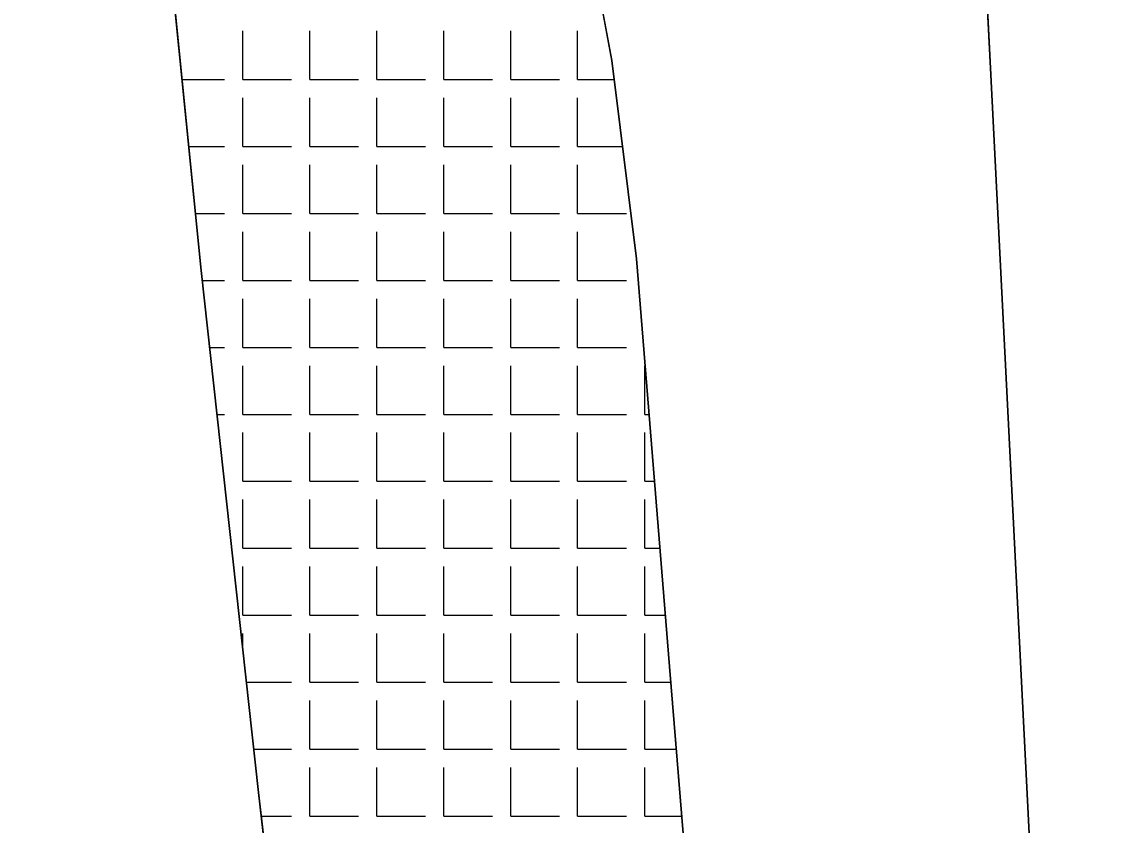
# Model space of a CAD drawing. Extents: x 427903 to 430077, y 4477233 to 4480385.
# Drawn here: x 428016.1 to 428129.5, y 4478178.9 to 4478262.8 of the extents above; entities that cross this region are included whole.
import ezdxf

# ---------------------------------------------------------------- set-up
doc = ezdxf.new("R2010")
doc.units = 0
for name, color, linetype in [('ADAKENARI', 7, 'Continuous'), ('KIYI', 7, 'Continuous'), ('KIYIKENARCIZGI', 7, 'Continuous'), ('PL_AYA_PARK_DINLENME', 7, 'Continuous'), ('PL_DOLGU', 7, 'Continuous'), ('PL_K_TALI_IS_MRK', 7, 'Continuous'), ('TR_KIYI', 7, 'Continuous'), ('TR_TALIISMERK', 7, 'Continuous')]:
    doc.layers.add(name, color=color, linetype=linetype)

msp = doc.modelspace()

# ---------------------------------------------------------------- linework, layer by layer
at = {"layer": 'ADAKENARI'}
msp.add_line((428117.06, 4478257.91), (428114.25, 4478313.51), dxfattribs=at)
msp.add_lwpolyline([(428117.06, 4478257.91), (428123.61, 4478128.52), (428129.52, 4478126.95)], dxfattribs=at)
at = {"layer": 'KIYI'}
for p, q in [((428030.86, 4478275.63), (428034.77, 4478236.8)), ((428034.77, 4478236.8), (428040.76, 4478182.34)), ((428040.76, 4478182.34), (428045.03, 4478144.84))]:
    msp.add_line(p, q, dxfattribs=at)
at = {"layer": 'KIYIKENARCIZGI'}
for p, q in [((428077.59, 4478258.73), (428070.28, 4478297.7)), ((428080.14, 4478238.03), (428077.59, 4478258.73)), ((428083.58, 4478195.5), (428080.14, 4478238.03)), ((428087.15, 4478152.17), (428083.58, 4478195.5))]:
    msp.add_line(p, q, dxfattribs=at)
at = {"layer": 'PL_AYA_PARK_DINLENME'}
for points in [[(428146.39, 4478139.05), (428143.84, 4478136.95), (428139.23, 4478133.54), (428129.55, 4478126.94), (428129.52, 4478126.95), (428123.61, 4478128.52), (428117.06, 4478257.91), (428114.25, 4478313.51), (428064.87, 4478539.25)], [(428076.65, 4478263.71), (428077.59, 4478258.73), (428077.83, 4478256.73), (428078.69, 4478249.74), (428080.14, 4478238.03), (428081.45, 4478221.8), (428082.02, 4478214.82), (428082.58, 4478207.83), (428083.15, 4478200.85), (428083.58, 4478195.5), (428083.71, 4478193.86), (428084.29, 4478186.88), (428084.86, 4478179.89), (428085.44, 4478172.91)]]:
    msp.add_lwpolyline(points, dxfattribs=at)
at = {"layer": 'PL_DOLGU'}
for points in [[(427915.56, 4478616.56), (427926.24, 4478611.7), (427951.44, 4478612.68), (428005.26, 4478568.85), (428013.08, 4478538.04), (428022.63, 4478500.39), (428030.78, 4478471), (428043.19, 4478419.02), (428062.79, 4478335.7), (428065.05, 4478326.22), (428070.28, 4478297.7), (428077.59, 4478258.73), (428080.14, 4478238.03), (428083.58, 4478195.5), (428087.15, 4478152.17), (428090.62, 4478147.29), (428105.66, 4478126.11), (428131.83, 4478090.59), (428146.88, 4478022.13), (428153.28, 4477995.07), (428160.32, 4477964.05), (428161.5, 4477959.01), (428182.61, 4477892.78)], [(427915.56, 4478616.56), (427926.24, 4478611.7), (427951.44, 4478612.68), (428005.26, 4478568.85), (428013.08, 4478538.04), (428022.63, 4478500.39), (428030.78, 4478471), (428043.19, 4478419.02), (428062.79, 4478335.7), (428065.05, 4478326.22), (428070.28, 4478297.7), (428077.59, 4478258.73), (428080.14, 4478238.03), (428083.58, 4478195.5), (428087.15, 4478152.17), (428090.62, 4478147.29), (428105.66, 4478126.11), (428131.83, 4478090.59), (428146.88, 4478022.13), (428153.28, 4477995.07), (428160.32, 4477964.05), (428161.5, 4477959.01), (428182.61, 4477892.78)], [(428084.76, 4478059.52), (428075.87, 4478112.95), (428071.69, 4478110.75), (428059.08, 4478117.56), (428057, 4478118.5), (428055.04, 4478119.67), (428053.23, 4478121.07), (428051.61, 4478122.68), (428050.19, 4478124.47), (428048.99, 4478126.41), (428048.04, 4478128.49), (428047.34, 4478130.66), (428045.84, 4478136.46), (428045.03, 4478144.84), (428040.76, 4478182.34), (428034.77, 4478236.8), (428030.86, 4478275.63)], [(428084.76, 4478059.52), (428075.87, 4478112.95), (428071.69, 4478110.75), (428059.08, 4478117.56), (428057, 4478118.5), (428055.04, 4478119.67), (428053.23, 4478121.07), (428051.61, 4478122.68), (428050.19, 4478124.47), (428048.99, 4478126.41), (428048.04, 4478128.49), (428047.34, 4478130.66), (428045.84, 4478136.46), (428045.03, 4478144.84), (428040.76, 4478182.34), (428034.77, 4478236.8), (428030.86, 4478275.63)]]:
    msp.add_lwpolyline(points, dxfattribs=at)
at = {"layer": 'PL_K_TALI_IS_MRK'}
msp.add_lwpolyline([(428064.87, 4478539.25), (428114.25, 4478313.51), (428117.06, 4478257.91), (428123.61, 4478128.52), (428129.52, 4478126.95), (428129.55, 4478126.94), (428139.23, 4478133.54), (428143.84, 4478136.95), (428146.39, 4478139.05), (428151.43, 4478143.21)], dxfattribs=at)
at = {"layer": 'TR_KIYI'}
for p, q in [((428039.1, 4478256.73), (428039.1, 4478261.81)), ((428039.1, 4478256.73), (428039.1, 4478261.81)), ((428046.08, 4478256.73), (428046.08, 4478261.81)), ((428046.08, 4478256.73), (428046.08, 4478261.81)), ((428053.07, 4478256.73), (428053.07, 4478261.81)), ((428053.07, 4478256.73), (428053.07, 4478261.81)), ((428060.05, 4478256.73), (428060.05, 4478261.81)), ((428060.05, 4478256.73), (428060.05, 4478261.81)), ((428067.04, 4478256.73), (428067.04, 4478261.81)), ((428067.04, 4478256.73), (428067.04, 4478261.81)), ((428074.02, 4478256.73), (428074.02, 4478261.81)), ((428074.02, 4478256.73), (428074.02, 4478261.81)), ((428032.77, 4478256.73), (428037.19, 4478256.73)), ((428039.1, 4478256.73), (428044.18, 4478256.73)), ((428046.08, 4478256.73), (428051.16, 4478256.73)), ((428053.07, 4478256.73), (428058.15, 4478256.73)), ((428060.05, 4478256.73), (428065.13, 4478256.73)), ((428067.04, 4478256.73), (428072.12, 4478256.73)), ((428074.02, 4478256.73), (428077.83, 4478256.73)), ((428039.1, 4478249.74), (428039.1, 4478254.82)), ((428039.1, 4478249.74), (428039.1, 4478254.82)), ((428046.08, 4478249.74), (428046.08, 4478254.82)), ((428046.08, 4478249.74), (428046.08, 4478254.82)), ((428053.07, 4478249.74), (428053.07, 4478254.82)), ((428053.07, 4478249.74), (428053.07, 4478254.82)), ((428060.05, 4478249.74), (428060.05, 4478254.82)), ((428060.05, 4478249.74), (428060.05, 4478254.82)), ((428067.04, 4478249.74), (428067.04, 4478254.82)), ((428067.04, 4478249.74), (428067.04, 4478254.82)), ((428074.02, 4478249.74), (428074.02, 4478254.82)), ((428074.02, 4478249.74), (428074.02, 4478254.82)), ((428033.47, 4478249.74), (428037.19, 4478249.74)), ((428039.1, 4478249.74), (428044.18, 4478249.74)), ((428046.08, 4478249.74), (428051.16, 4478249.74)), ((428053.07, 4478249.74), (428058.15, 4478249.74)), ((428060.05, 4478249.74), (428065.13, 4478249.74)), ((428067.04, 4478249.74), (428072.12, 4478249.74)), ((428074.02, 4478249.74), (428078.69, 4478249.74)), ((428039.1, 4478242.76), (428039.1, 4478247.84)), ((428039.1, 4478242.76), (428039.1, 4478247.84)), ((428046.08, 4478242.76), (428046.08, 4478247.84)), ((428046.08, 4478242.76), (428046.08, 4478247.84)), ((428053.07, 4478242.76), (428053.07, 4478247.84)), ((428053.07, 4478242.76), (428053.07, 4478247.84)), ((428060.05, 4478242.76), (428060.05, 4478247.84)), ((428060.05, 4478242.76), (428060.05, 4478247.84)), ((428067.04, 4478242.76), (428067.04, 4478247.84)), ((428067.04, 4478242.76), (428067.04, 4478247.84)), ((428074.02, 4478242.76), (428074.02, 4478247.84)), ((428074.02, 4478242.76), (428074.02, 4478247.84)), ((428034.17, 4478242.76), (428037.19, 4478242.76)), ((428039.1, 4478242.76), (428044.18, 4478242.76)), ((428046.08, 4478242.76), (428051.16, 4478242.76)), ((428053.07, 4478242.76), (428058.15, 4478242.76)), ((428060.05, 4478242.76), (428065.13, 4478242.76)), ((428067.04, 4478242.76), (428072.12, 4478242.76)), ((428074.02, 4478242.76), (428079.1, 4478242.76)), ((428039.1, 4478235.77), (428039.1, 4478240.85)), ((428039.1, 4478235.77), (428039.1, 4478240.85)), ((428046.08, 4478235.77), (428046.08, 4478240.85)), ((428046.08, 4478235.77), (428046.08, 4478240.85)), ((428053.07, 4478235.77), (428053.07, 4478240.85)), ((428053.07, 4478235.77), (428053.07, 4478240.85)), ((428060.05, 4478235.77), (428060.05, 4478240.85)), ((428060.05, 4478235.77), (428060.05, 4478240.85)), ((428067.04, 4478235.77), (428067.04, 4478240.85)), ((428067.04, 4478235.77), (428067.04, 4478240.85)), ((428074.02, 4478235.77), (428074.02, 4478240.85)), ((428074.02, 4478235.77), (428074.02, 4478240.85)), ((428034.89, 4478235.77), (428037.19, 4478235.77)), ((428039.1, 4478235.77), (428044.18, 4478235.77)), ((428046.08, 4478235.77), (428051.16, 4478235.77)), ((428053.07, 4478235.77), (428058.15, 4478235.77)), ((428060.05, 4478235.77), (428065.13, 4478235.77)), ((428067.04, 4478235.77), (428072.12, 4478235.77)), ((428074.02, 4478235.77), (428079.1, 4478235.77)), ((428039.1, 4478228.79), (428039.1, 4478233.87)), ((428039.1, 4478228.79), (428039.1, 4478233.87)), ((428046.08, 4478228.79), (428046.08, 4478233.87)), ((428046.08, 4478228.79), (428046.08, 4478233.87)), ((428053.07, 4478228.79), (428053.07, 4478233.87)), ((428053.07, 4478228.79), (428053.07, 4478233.87)), ((428060.05, 4478228.79), (428060.05, 4478233.87)), ((428060.05, 4478228.79), (428060.05, 4478233.87)), ((428067.04, 4478228.79), (428067.04, 4478233.87)), ((428067.04, 4478228.79), (428067.04, 4478233.87)), ((428074.02, 4478228.79), (428074.02, 4478233.87)), ((428074.02, 4478228.79), (428074.02, 4478233.87)), ((428035.65, 4478228.79), (428037.19, 4478228.79)), ((428039.1, 4478228.79), (428044.18, 4478228.79)), ((428046.08, 4478228.79), (428051.16, 4478228.79)), ((428053.07, 4478228.79), (428058.15, 4478228.79)), ((428060.05, 4478228.79), (428065.13, 4478228.79)), ((428067.04, 4478228.79), (428072.12, 4478228.79)), ((428074.02, 4478228.79), (428079.1, 4478228.79)), ((428039.1, 4478221.8), (428039.1, 4478226.88)), ((428039.1, 4478221.8), (428039.1, 4478226.88)), ((428046.08, 4478221.8), (428046.08, 4478226.88)), ((428046.08, 4478221.8), (428046.08, 4478226.88)), ((428053.07, 4478221.8), (428053.07, 4478226.88)), ((428053.07, 4478221.8), (428053.07, 4478226.88)), ((428060.05, 4478221.8), (428060.05, 4478226.88)), ((428060.05, 4478221.8), (428060.05, 4478226.88)), ((428067.04, 4478221.8), (428067.04, 4478226.88)), ((428067.04, 4478221.8), (428067.04, 4478226.88)), ((428074.02, 4478221.8), (428074.02, 4478226.88)), ((428074.02, 4478221.8), (428074.02, 4478226.88)), ((428081.01, 4478221.8), (428081.01, 4478226.88)), ((428081.01, 4478221.8), (428081.01, 4478226.88)), ((428036.42, 4478221.8), (428037.19, 4478221.8)), ((428039.1, 4478221.8), (428044.18, 4478221.8)), ((428046.08, 4478221.8), (428051.16, 4478221.8)), ((428053.07, 4478221.8), (428058.15, 4478221.8)), ((428060.05, 4478221.8), (428065.13, 4478221.8)), ((428067.04, 4478221.8), (428072.12, 4478221.8)), ((428074.02, 4478221.8), (428079.1, 4478221.8)), ((428081.01, 4478221.8), (428081.45, 4478221.8)), ((428039.1, 4478214.82), (428039.1, 4478219.9)), ((428039.1, 4478214.82), (428039.1, 4478219.9)), ((428046.08, 4478214.82), (428046.08, 4478219.9)), ((428046.08, 4478214.82), (428046.08, 4478219.9)), ((428053.07, 4478214.82), (428053.07, 4478219.9)), ((428053.07, 4478214.82), (428053.07, 4478219.9)), ((428060.05, 4478214.82), (428060.05, 4478219.9)), ((428060.05, 4478214.82), (428060.05, 4478219.9)), ((428067.04, 4478214.82), (428067.04, 4478219.9)), ((428067.04, 4478214.82), (428067.04, 4478219.9)), ((428074.02, 4478214.82), (428074.02, 4478219.9)), ((428074.02, 4478214.82), (428074.02, 4478219.9)), ((428081.01, 4478214.82), (428081.01, 4478219.9)), ((428081.01, 4478214.82), (428081.01, 4478219.9)), ((428039.1, 4478214.82), (428044.18, 4478214.82)), ((428046.08, 4478214.82), (428051.16, 4478214.82)), ((428053.07, 4478214.82), (428058.15, 4478214.82)), ((428060.05, 4478214.82), (428065.13, 4478214.82)), ((428067.04, 4478214.82), (428072.12, 4478214.82)), ((428074.02, 4478214.82), (428079.1, 4478214.82)), ((428081.01, 4478214.82), (428082.02, 4478214.82)), ((428039.1, 4478207.83), (428039.1, 4478212.91)), ((428039.1, 4478207.83), (428039.1, 4478212.91)), ((428046.08, 4478207.83), (428046.08, 4478212.91)), ((428046.08, 4478207.83), (428046.08, 4478212.91)), ((428053.07, 4478207.83), (428053.07, 4478212.91)), ((428053.07, 4478207.83), (428053.07, 4478212.91)), ((428060.05, 4478207.83), (428060.05, 4478212.91)), ((428060.05, 4478207.83), (428060.05, 4478212.91)), ((428067.04, 4478207.83), (428067.04, 4478212.91)), ((428067.04, 4478207.83), (428067.04, 4478212.91)), ((428074.02, 4478207.83), (428074.02, 4478212.91)), ((428074.02, 4478207.83), (428074.02, 4478212.91)), ((428081.01, 4478207.83), (428081.01, 4478212.91)), ((428081.01, 4478207.83), (428081.01, 4478212.91)), ((428039.1, 4478207.83), (428044.18, 4478207.83)), ((428046.08, 4478207.83), (428051.16, 4478207.83)), ((428053.07, 4478207.83), (428058.15, 4478207.83)), ((428060.05, 4478207.83), (428065.13, 4478207.83)), ((428067.04, 4478207.83), (428072.12, 4478207.83)), ((428074.02, 4478207.83), (428079.1, 4478207.83)), ((428081.01, 4478207.83), (428082.58, 4478207.83)), ((428039.1, 4478200.85), (428039.1, 4478205.93)), ((428039.1, 4478200.85), (428039.1, 4478205.93)), ((428046.08, 4478200.85), (428046.08, 4478205.93)), ((428046.08, 4478200.85), (428046.08, 4478205.93)), ((428053.07, 4478200.85), (428053.07, 4478205.93)), ((428053.07, 4478200.85), (428053.07, 4478205.93)), ((428060.05, 4478200.85), (428060.05, 4478205.93)), ((428060.05, 4478200.85), (428060.05, 4478205.93)), ((428067.04, 4478200.85), (428067.04, 4478205.93)), ((428067.04, 4478200.85), (428067.04, 4478205.93)), ((428074.02, 4478200.85), (428074.02, 4478205.93)), ((428074.02, 4478200.85), (428074.02, 4478205.93)), ((428081.01, 4478200.85), (428081.01, 4478205.93)), ((428081.01, 4478200.85), (428081.01, 4478205.93)), ((428039.1, 4478200.85), (428044.18, 4478200.85)), ((428046.08, 4478200.85), (428051.16, 4478200.85)), ((428053.07, 4478200.85), (428058.15, 4478200.85)), ((428060.05, 4478200.85), (428065.13, 4478200.85)), ((428067.04, 4478200.85), (428072.12, 4478200.85)), ((428074.02, 4478200.85), (428079.1, 4478200.85)), ((428081.01, 4478200.85), (428083.15, 4478200.85)), ((428039.1, 4478197.49), (428039.1, 4478198.94)), ((428039.1, 4478197.49), (428039.1, 4478198.94)), ((428046.08, 4478193.86), (428046.08, 4478198.94)), ((428046.08, 4478193.86), (428046.08, 4478198.94)), ((428053.07, 4478193.86), (428053.07, 4478198.94)), ((428053.07, 4478193.86), (428053.07, 4478198.94)), ((428060.05, 4478193.86), (428060.05, 4478198.94)), ((428060.05, 4478193.86), (428060.05, 4478198.94)), ((428067.04, 4478193.86), (428067.04, 4478198.94)), ((428067.04, 4478193.86), (428067.04, 4478198.94)), ((428074.02, 4478193.86), (428074.02, 4478198.94)), ((428074.02, 4478193.86), (428074.02, 4478198.94)), ((428081.01, 4478193.86), (428081.01, 4478198.94)), ((428081.01, 4478193.86), (428081.01, 4478198.94)), ((428039.5, 4478193.86), (428044.18, 4478193.86)), ((428046.08, 4478193.86), (428051.16, 4478193.86)), ((428053.07, 4478193.86), (428058.15, 4478193.86)), ((428060.05, 4478193.86), (428065.13, 4478193.86)), ((428067.04, 4478193.86), (428072.12, 4478193.86)), ((428074.02, 4478193.86), (428079.1, 4478193.86)), ((428081.01, 4478193.86), (428083.71, 4478193.86)), ((428046.08, 4478186.88), (428046.08, 4478191.96)), ((428046.08, 4478186.88), (428046.08, 4478191.96)), ((428053.07, 4478186.88), (428053.07, 4478191.96)), ((428053.07, 4478186.88), (428053.07, 4478191.96)), ((428060.05, 4478186.88), (428060.05, 4478191.96)), ((428060.05, 4478186.88), (428060.05, 4478191.96)), ((428067.04, 4478186.88), (428067.04, 4478191.96)), ((428067.04, 4478186.88), (428067.04, 4478191.96)), ((428074.02, 4478186.88), (428074.02, 4478191.96)), ((428074.02, 4478186.88), (428074.02, 4478191.96)), ((428081.01, 4478186.88), (428081.01, 4478191.96)), ((428081.01, 4478186.88), (428081.01, 4478191.96)), ((428040.26, 4478186.88), (428044.18, 4478186.88)), ((428046.08, 4478186.88), (428051.16, 4478186.88)), ((428053.07, 4478186.88), (428058.15, 4478186.88)), ((428060.05, 4478186.88), (428065.13, 4478186.88)), ((428067.04, 4478186.88), (428072.12, 4478186.88)), ((428074.02, 4478186.88), (428079.1, 4478186.88)), ((428081.01, 4478186.88), (428084.29, 4478186.88)), ((428046.08, 4478179.89), (428046.08, 4478184.97)), ((428046.08, 4478179.89), (428046.08, 4478184.97)), ((428053.07, 4478179.89), (428053.07, 4478184.97)), ((428053.07, 4478179.89), (428053.07, 4478184.97)), ((428060.05, 4478179.89), (428060.05, 4478184.97)), ((428060.05, 4478179.89), (428060.05, 4478184.97)), ((428067.04, 4478179.89), (428067.04, 4478184.97)), ((428067.04, 4478179.89), (428067.04, 4478184.97)), ((428074.02, 4478179.89), (428074.02, 4478184.97)), ((428074.02, 4478179.89), (428074.02, 4478184.97)), ((428081.01, 4478179.89), (428081.01, 4478184.97)), ((428081.01, 4478179.89), (428081.01, 4478184.97)), ((428041.04, 4478179.89), (428044.18, 4478179.89)), ((428046.08, 4478179.89), (428051.16, 4478179.89)), ((428053.07, 4478179.89), (428058.15, 4478179.89)), ((428060.05, 4478179.89), (428065.13, 4478179.89)), ((428067.04, 4478179.89), (428072.12, 4478179.89)), ((428074.02, 4478179.89), (428079.1, 4478179.89)), ((428081.01, 4478179.89), (428084.86, 4478179.89))]:
    msp.add_line(p, q, dxfattribs=at)
at = {"layer": 'TR_TALIISMERK'}
msp.add_lwpolyline([(428099.72, 4478556.5), (428059.47, 4478547.15), (428059.64, 4478546.89), (428064.87, 4478539.25), (428114.25, 4478313.51), (428117.06, 4478257.91), (428123.61, 4478128.52), (428129.52, 4478126.95), (428129.55, 4478126.94), (428139.23, 4478133.54), (428143.84, 4478136.95), (428146.39, 4478139.05), (428151.43, 4478143.21)], dxfattribs=at)

doc.saveas('drawing.dxf')
